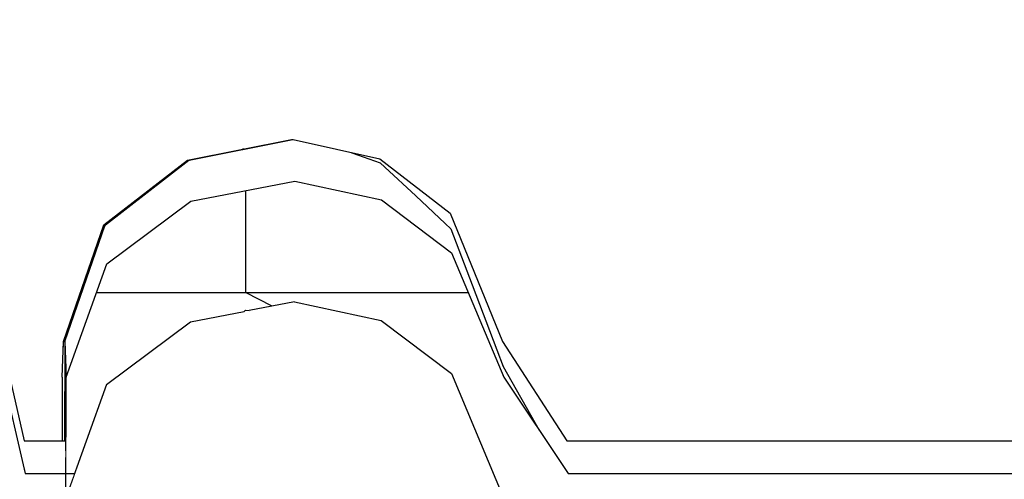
# Model space of a CAD drawing. Header units: millimetres. Extents: x -36478 to 31050, y -14815 to 11827.
# Tile 446 of 656: x -9719 to -9608, y 10892 to 10943. Entities that reach past the tile are written whole.
import ezdxf

# ---------------------------------------------------------------- set-up
doc = ezdxf.new("R2010")
doc.units = ezdxf.units.MM
doc.header["$MEASUREMENT"] = 0
doc.linetypes.add('Wipeout_Contour', pattern=[1000, 0, -1000])
for name, color, linetype in [('Nové_Anotace - SP', 7, 'Continuous'), ('Nové_Konstrukce - krov', 7, 'Continuous'), ('Nové_Kóty - SP', 7, 'Continuous'), ('Nové_Výplně - Povrchové', 7, 'Continuous')]:
    doc.layers.add(name, color=color, linetype=linetype)
doc.styles.add('GENEROVANÝ_STYL_2', font='txt')
doc.dimstyles.new('GENEROVANÝ_STYL__1', dxfattribs={"dimtxt": 125, "dimasz": 190, "dimexe": 0.18, "dimexo": 300, "dimgap": 0, "dimtad": 1, "dimdec": 0, "dimzin": 0, "dimdsep": 46, "dimtxsty": 'GENEROVANÝ_STYL_2', "dimblk": 'ARROWHEAD_6', "dimblk1": 'ARROWHEAD_6', "dimblk2": 'ARROWHEAD_6', "dimcen": 0.09, "dimclrd": 1, "dimclre": 1, "dimclrt": 1, "dimazin": 0, "dimtfac": 1, "dimtdec": 4, "dimtmove": 0, "dimatfit": 3, "dimfxl": 1, "dimtolj": 1, "dimtzin": 0, "dimarcsym": 0})
doc.dimstyles.new('GENEROVANÝ_STYL__2', dxfattribs={"dimtxt": 125, "dimasz": 190, "dimexe": 0.18, "dimexo": 300, "dimgap": 0, "dimtad": 1, "dimdec": 0, "dimzin": 0, "dimdsep": 46, "dimtxsty": 'GENEROVANÝ_STYL_2', "dimblk": 'ARROWHEAD_6', "dimblk1": 'ARROWHEAD_6', "dimblk2": 'ARROWHEAD_6', "dimcen": 0.09, "dimclrd": 1, "dimclre": 1, "dimclrt": 1, "dimazin": 0, "dimtfac": 1, "dimtdec": 4, "dimtmove": 2, "dimatfit": 3, "dimfxl": 1, "dimtolj": 1, "dimtzin": 0, "dimarcsym": 0})
doc.dimstyles.new('GENEROVANÝ_STYL__7', dxfattribs={"dimtxt": 0.18, "dimasz": 91.2, "dimexe": 0.18, "dimexo": 0.0625, "dimgap": 0, "dimtad": 0, "dimtih": 1, "dimtoh": 1, "dimdec": 4, "dimzin": 0, "dimdsep": 46, "dimcen": 0.09, "dimadec": 0, "dimazin": 0, "dimtfac": 1, "dimtdec": 4, "dimtmove": 0, "dimatfit": 3, "dimldrblk": 'ARROWHEAD_11', "dimfxl": 1, "dimtolj": 1, "dimtzin": 0, "dimarcsym": 0})

# ---------------------------------------------------------------- blocks, each defined once
blk = doc.blocks.new('*D6326')
at = {"layer": 'Nové_Kóty - SP', "color": 1, "linetype": 'Continuous', "lineweight": 25}
for p, q in [((-4581.24, 11091.13), (-4857.39, 11492.87)), ((-4776.94, 11199.3), (-4725.42, 11477.41)), ((-4751.18, 11338.35), (-4627.57, 11423.32)), ((-10278.77, 7538.87), (-4751.18, 11338.35)), ((-10108.84, 7291.64), (-10384.98, 7693.38)), ((-10253.01, 7677.92), (-10304.54, 7399.81)), ((-10402.39, 7453.9), (-10278.77, 7538.87))]:
    blk.add_line(p, q, dxfattribs=at)
at = {"layer": 'Nové_Kóty - SP', "color": 1, "lineweight": 25, "insert": (-8042.9, 9106.07), "char_height": 125, "attachment_point": 7, "rotation": 34.5034, "style": 'GENEROVANÝ_STYL_2'}
blk.add_mtext('\\A1;{\\pql;\\fArial|b0|i0|c0|p38;6\xa0707- KROKEV}', dxfattribs=at)
blk = doc.blocks.new('ARROWHEAD_6')
at = {"color": 0, "linetype": 'Continuous', "lineweight": 0}
for p, q in [((-0.5, -0.5), (0.5, 0.5)), ((0, 0), (-1, 0))]:
    blk.add_line(p, q, dxfattribs=at)
blk = doc.blocks.new('*D6327')
at = {"layer": 'Nové_Kóty - SP', "color": 1, "linetype": 'Continuous', "lineweight": 25}
for p, q in [((-10443.65, 7778.73), (-4851.3, 11622.72)), ((-10273.71, 7531.5), (-10549.86, 7933.25)), ((-10294.79, 7517.01), (-10570.94, 7918.75)), ((-10417.88, 7917.78), (-10469.41, 7639.67)), ((-10490.49, 7625.18), (-10438.97, 7903.29)), ((-10464.73, 7764.24), (-10443.65, 7778.73)), ((-10588.34, 7679.27), (-10464.73, 7764.24))]:
    blk.add_line(p, q, dxfattribs=at)
at = {"layer": 'Nové_Kóty - SP', "color": 1, "lineweight": 25, "insert": (-10717.64, 7620.73), "char_height": 125, "attachment_point": 7, "rotation": 34.5034, "style": 'GENEROVANÝ_STYL_2'}
blk.add_mtext('\\A1;{\\pql;\\fArial|b0|i0|c0|p38;25}', dxfattribs=at)
blk = doc.blocks.new('*D6328')
at = {"layer": 'Nové_Kóty - SP', "color": 1, "linetype": 'Continuous', "lineweight": 25}
for p, q in [((-4681.37, 11375.49), (-4957.51, 11777.24)), ((-4877.07, 11483.67), (-4825.54, 11761.78)), ((-4851.3, 11622.72), (-4727.69, 11707.69)), ((-10443.65, 7778.73), (-4851.3, 11622.72)), ((-10417.88, 7917.78), (-10469.41, 7639.67)), ((-10490.49, 7625.18), (-10438.97, 7903.29))]:
    blk.add_line(p, q, dxfattribs=at)
at = {"layer": 'Nové_Kóty - SP', "color": 1, "lineweight": 25, "insert": (-7480.19, 9877.1), "char_height": 125, "attachment_point": 7, "rotation": 34.5034, "style": 'GENEROVANÝ_STYL_2'}
blk.add_mtext('\\A1;{\\pql;\\fArial|b0|i0|c0|p38;+ 6 787}', dxfattribs=at)
blk = doc.blocks.new('ARROWHEAD_11')
at = {"color": 0, "linetype": 'Continuous', "lineweight": 0}
blk.add_line((0, 0), (-1, 0), dxfattribs=at)
at = {"color": 0, "linetype": 'Continuous', "lineweight": 0, "const_width": 0.25, "flags": 128}
blk.add_lwpolyline([(-0.125, 0, 1), (0.125, 0, 1)], format="xyb", close=True, dxfattribs=at)

msp = doc.modelspace()

# ---------------------------------------------------------------- wipeouts: each hides what was drawn before it
at = {"color": 254, "linetype": 'Wipeout_Contour', "lineweight": 0, "ltscale": 58433.578196}
msp.add_wipeout([(-9699.95, 10927.28), (-9699.79, 10927.28), (-9688.13, 10929.58), (-9688.31, 10929.58)], dxfattribs=at).dxf.layer = 'Nové_Výplně - Povrchové'
at = {"color": 254, "linetype": 'Wipeout_Contour', "lineweight": 0, "ltscale": 43783.483284}
msp.add_wipeout([(-9693.47, 10910.47), (-9693.64, 10910.32), (-9693.06, 10910.43)], dxfattribs=at).dxf.layer = 'Nové_Výplně - Povrchové'
at = {"color": 254, "linetype": 'Wipeout_Contour', "lineweight": 0, "ltscale": 58402.398691}
msp.add_wipeout([(-9714.02, 10902.98), (-9714.01, 10895.83), (-9713.87, 10895.83), (-9713.87, 10906.95)], dxfattribs=at).dxf.layer = 'Nové_Výplně - Povrchové'
at = {"color": 254, "linetype": 'Wipeout_Contour', "lineweight": 0, "ltscale": 57869.144606}
msp.add_wipeout([(-9386.36, 10895.83), (-9651.93, 10895.83), (-9651.79, 10892.19), (-9386.23, 10892.19)], dxfattribs=at).dxf.layer = 'Nové_Výplně - Povrchové'

# ---------------------------------------------------------------- next in the draw order: wipeouts: each hides what was drawn before it
at = {"color": 254, "linetype": 'Wipeout_Contour', "lineweight": 0, "ltscale": 58447.228059}
msp.add_wipeout([(-9709.34, 10920.03), (-9709.18, 10920.03), (-9699.79, 10927.28), (-9699.96, 10927.28)], dxfattribs=at).dxf.layer = 'Nové_Výplně - Povrchové'
at = {"color": 254, "linetype": 'Wipeout_Contour', "lineweight": 0, "ltscale": 58225.952941}
msp.add_wipeout([(-9651.93, 10895.83), (-9657.47, 10895.83), (-9657.33, 10892.19), (-9651.79, 10892.19)], dxfattribs=at).dxf.layer = 'Nové_Výplně - Povrchové'

# ---------------------------------------------------------------- next in the draw order: wipeouts: each hides what was drawn before it
at = {"color": 254, "linetype": 'Wipeout_Contour', "lineweight": 0, "ltscale": 73047.474096}
msp.add_wipeout([(-9709.18, 10920.03), (-9709.34, 10920.03), (-9709.8, 10918.71), (-9713.87, 10906.95), (-9713.73, 10906.95)], dxfattribs=at).dxf.layer = 'Nové_Výplně - Povrchové'
at = {"color": 254, "linetype": 'Wipeout_Contour', "lineweight": 0, "ltscale": 58259.241102}
msp.add_wipeout([(-9657.47, 10895.83), (-9664.68, 10906.95), (-9664.54, 10902.98), (-9657.33, 10892.19)], dxfattribs=at).dxf.layer = 'Nové_Výplně - Povrchové'

# ---------------------------------------------------------------- next in the draw order: wipeouts: each hides what was drawn before it
at = {"color": 254, "linetype": 'Wipeout_Contour', "lineweight": 0, "ltscale": 58314.140945}
msp.add_wipeout([(-9664.68, 10906.95), (-9670.54, 10921.32), (-9670.38, 10916.91), (-9664.54, 10902.98)], dxfattribs=at).dxf.layer = 'Nové_Výplně - Povrchové'
at = {"color": 254, "linetype": 'Wipeout_Contour', "lineweight": 0, "ltscale": 58405.227251}
msp.add_wipeout([(-9713.87, 10906.95), (-9713.87, 10895.83), (-9713.73, 10895.83), (-9713.73, 10906.95)], dxfattribs=at).dxf.layer = 'Nové_Výplně - Povrchové'

# ---------------------------------------------------------------- next in the draw order: wipeouts: each hides what was drawn before it
at = {"color": 254, "linetype": 'Wipeout_Contour', "lineweight": 0, "ltscale": 58362.504985}
msp.add_wipeout([(-9670.54, 10921.32), (-9678.41, 10927.41), (-9678.24, 10922.82), (-9670.38, 10916.91)], dxfattribs=at).dxf.layer = 'Nové_Výplně - Povrchové'

# ---------------------------------------------------------------- next in the draw order: wipeouts: each hides what was drawn before it
at = {"color": 254, "linetype": 'Wipeout_Contour', "lineweight": 0, "ltscale": 58398.028427}
msp.add_wipeout([(-9678.41, 10927.41), (-9688.13, 10929.58), (-9687.96, 10924.93), (-9678.24, 10922.82)], dxfattribs=at).dxf.layer = 'Nové_Výplně - Povrchové'

# ---------------------------------------------------------------- next in the draw order: linework, layer by layer
at = {"layer": 'Nové_Konstrukce - krov', "color": 1, "linetype": 'Continuous', "lineweight": 25}
for p, q in [((-9681.65, 10928.14), (-9681.57, 10928.11)), ((-9681.57, 10928.11), (-9678.39, 10926.97)), ((-9678.39, 10926.97), (-9677.87, 10926.5))]:
    msp.add_line(p, q, dxfattribs=at)

# ---------------------------------------------------------------- next in the draw order: wipeouts: each hides what was drawn before it
at = {"color": 254, "linetype": 'Wipeout_Contour', "lineweight": 0, "ltscale": 58426.207526}
msp.add_wipeout([(-9688.13, 10929.58), (-9699.79, 10927.28), (-9699.62, 10922.69), (-9687.96, 10924.93)], dxfattribs=at).dxf.layer = 'Nové_Výplně - Povrchové'

# ---------------------------------------------------------------- next in the draw order: linework, layer by layer
at = {"layer": 'Nové_Konstrukce - krov', "color": 1, "linetype": 'Continuous', "lineweight": 25}
for p, q in [((-9693.68, 10928.5), (-9689.49, 10929.32)), ((-9689.49, 10929.32), (-9688.16, 10929.58)), ((-9688.31, 10929.58), (-9688.13, 10929.58)), ((-9688.13, 10929.58), (-9678.41, 10927.41)), ((-9693.68, 10928.5), (-9693.8, 10928.5))]:
    msp.add_line(p, q, dxfattribs=at)

# ---------------------------------------------------------------- next in the draw order: wipeouts: each hides what was drawn before it
at = {"color": 254, "linetype": 'Wipeout_Contour', "lineweight": 0, "ltscale": 58440.082859}
msp.add_wipeout([(-9699.79, 10927.28), (-9709.18, 10920.03), (-9709.02, 10915.66), (-9699.62, 10922.69)], dxfattribs=at).dxf.layer = 'Nové_Výplně - Povrchové'

# ---------------------------------------------------------------- next in the draw order: linework, layer by layer
at = {"layer": 'Nové_Konstrukce - krov', "color": 1, "linetype": 'Continuous', "lineweight": 25}
for p, q in [((-9699.96, 10927.28), (-9688.31, 10929.58)), ((-9699.83, 10927.28), (-9688.18, 10929.58))]:
    msp.add_line(p, q, dxfattribs=at)

# ---------------------------------------------------------------- next in the draw order: wipeouts: each hides what was drawn before it
at = {"color": 254, "linetype": 'Wipeout_Contour', "lineweight": 0, "ltscale": 58428.690249}
msp.add_wipeout([(-9709.18, 10920.03), (-9713.73, 10906.95), (-9713.58, 10902.98), (-9709.02, 10915.66)], dxfattribs=at).dxf.layer = 'Nové_Výplně - Povrchové'

# ---------------------------------------------------------------- next in the draw order: wipeouts: each hides what was drawn before it
at = {"color": 254, "linetype": 'Wipeout_Contour', "lineweight": 0, "ltscale": 58399.108423}
msp.add_wipeout([(-9713.73, 10906.95), (-9713.73, 10895.83), (-9713.6, 10892.19), (-9713.58, 10902.98)], dxfattribs=at).dxf.layer = 'Nové_Výplně - Povrchové'

# ---------------------------------------------------------------- next in the draw order: wipeouts: each hides what was drawn before it
at = {"color": 254, "linetype": 'Wipeout_Contour', "lineweight": 0, "ltscale": 478516.430958}
msp.add_wipeout([(-9713.58, 10902.98), (-9713.6, 10892.19), (-9712.62, 10892.19), (-9709.04, 10902.14), (-9699.64, 10909.17), (-9693.64, 10910.32), (-9693.47, 10910.47), (-9693.06, 10910.43), (-9687.99, 10911.4), (-9678.26, 10909.3), (-9670.4, 10903.39), (-9664.56, 10889.46), (-9658.31, 10880.1), (-9380.75, 10880.1), (-9378.81, 10890.33), (-9372.08, 10891.86), (-9365.85, 10890.17), (-9363.53, 10880.1), (-9358.63, 10880.1), (-9358.61, 10889.46), (-9357.63, 10892.19), (-9363.18, 10892.19), (-9365.82, 10903.69), (-9372.06, 10905.38), (-9378.79, 10903.86), (-9380.99, 10892.19), (-9657.33, 10892.19), (-9664.54, 10902.98), (-9670.38, 10916.91), (-9678.24, 10922.82), (-9687.96, 10924.93), (-9699.62, 10922.69), (-9709.02, 10915.66)], dxfattribs=at).dxf.layer = 'Nové_Výplně - Povrchové'

# ---------------------------------------------------------------- next in the draw order: linework, layer by layer
at = {"layer": 'Nové_Konstrukce - krov', "color": 1, "linetype": 'Continuous', "lineweight": 25}
for p, q in [((-9709.34, 10920.03), (-9699.96, 10927.28)), ((-9709.22, 10920.03), (-9699.83, 10927.28)), ((-9678.41, 10927.41), (-9670.54, 10921.32)), ((-9677.87, 10926.5), (-9674.37, 10923.27)), ((-9699.62, 10922.69), (-9687.96, 10924.93)), ((-9687.96, 10924.93), (-9678.24, 10922.82)), ((-9693.47, 10923.87), (-9693.49, 10912.46)), ((-9709.02, 10915.66), (-9699.62, 10922.69)), ((-9678.24, 10922.82), (-9670.38, 10916.91)), ((-9674.37, 10923.27), (-9671.1, 10920.19)), ((-9671.1, 10920.19), (-9670.48, 10919.59)), ((-9670.48, 10919.59), (-9668.06, 10913.31)), ((-9710.17, 10912.46), (-9668.51, 10912.46)), ((-9668.06, 10913.31), (-9665.29, 10906.05)), ((-9665.29, 10906.05), (-9664.58, 10904.16)), ((-9657.47, 10895.83), (-9651.93, 10895.83)), ((-9651.93, 10895.83), (-9386.36, 10895.83)), ((-9657.33, 10892.19), (-9651.79, 10892.19)), ((-9651.79, 10892.19), (-9386.23, 10892.19))]:
    msp.add_line(p, q, dxfattribs=at)

# ---------------------------------------------------------------- next in the draw order: wipeouts: each hides what was drawn before it
at = {"color": 254, "linetype": 'Wipeout_Contour', "lineweight": 0, "ltscale": 87555.6211}
msp.add_wipeout([(-9699.64, 10909.17), (-9699.5, 10900.97), (-9687.84, 10903.06), (-9687.99, 10911.4), (-9693.06, 10910.43), (-9693.64, 10910.32)], dxfattribs=at).dxf.layer = 'Nové_Výplně - Povrchové'
at = {"color": 254, "linetype": 'Wipeout_Contour', "lineweight": 0, "ltscale": 58255.977947}
msp.add_wipeout([(-9664.56, 10889.46), (-9670.4, 10903.39), (-9670.27, 10895.54), (-9664.44, 10882.47)], dxfattribs=at).dxf.layer = 'Nové_Výplně - Povrchové'
at = {"color": 254, "linetype": 'Wipeout_Contour', "lineweight": 0, "ltscale": 58370.732426}
msp.add_wipeout([(-9709.04, 10902.14), (-9713.6, 10889.46), (-9713.48, 10882.47), (-9708.91, 10894.37)], dxfattribs=at).dxf.layer = 'Nové_Výplně - Povrchové'

# ---------------------------------------------------------------- next in the draw order: linework, layer by layer
at = {"layer": 'Nové_Konstrukce - krov', "color": 1, "linetype": 'Continuous', "lineweight": 25}
for p, q in [((-9690.5, 10910.92), (-9693.49, 10912.46)), ((-9693.47, 10910.47), (-9693.64, 10910.32)), ((-9693.47, 10910.47), (-9693.06, 10910.43)), ((-9664.58, 10904.16), (-9660.57, 10897.04))]:
    msp.add_line(p, q, dxfattribs=at)

# ---------------------------------------------------------------- next in the draw order: wipeouts: each hides what was drawn before it
at = {"color": 254, "linetype": 'Wipeout_Contour', "lineweight": 0, "ltscale": 58380.688725}
msp.add_wipeout([(-9699.64, 10909.17), (-9709.04, 10902.14), (-9708.91, 10894.37), (-9699.5, 10900.97)], dxfattribs=at).dxf.layer = 'Nové_Výplně - Povrchové'
at = {"color": 254, "linetype": 'Wipeout_Contour', "lineweight": 0, "ltscale": 58302.932518}
msp.add_wipeout([(-9670.4, 10903.39), (-9678.26, 10909.3), (-9678.12, 10901.09), (-9670.27, 10895.54)], dxfattribs=at).dxf.layer = 'Nové_Výplně - Povrchové'

# ---------------------------------------------------------------- next in the draw order: linework, layer by layer
at = {"layer": 'Nové_Konstrukce - krov', "color": 1, "linetype": 'Continuous', "lineweight": 25}
for p, q in [((-9670.54, 10921.32), (-9664.68, 10906.95)), ((-9670.38, 10916.91), (-9664.54, 10902.98)), ((-9699.64, 10909.17), (-9693.64, 10910.32))]:
    msp.add_line(p, q, dxfattribs=at)

# ---------------------------------------------------------------- next in the draw order: wipeouts: each hides what was drawn before it
at = {"color": 254, "linetype": 'Wipeout_Contour', "lineweight": 0, "ltscale": 58337.904584}
msp.add_wipeout([(-9678.26, 10909.3), (-9687.99, 10911.4), (-9687.84, 10903.06), (-9678.12, 10901.09)], dxfattribs=at).dxf.layer = 'Nové_Výplně - Povrchové'
at = {"color": 254, "linetype": 'Wipeout_Contour', "lineweight": 0, "ltscale": 58228.332939}
msp.add_wipeout([(-9664.44, 10882.47), (-9670.27, 10895.54), (-9670.14, 10884.07), (-9664.32, 10872.26)], dxfattribs=at).dxf.layer = 'Nové_Výplně - Povrchové'
at = {"color": 254, "linetype": 'Wipeout_Contour', "lineweight": 0, "ltscale": 58343.285663}
msp.add_wipeout([(-9708.78, 10883.01), (-9708.91, 10894.37), (-9713.48, 10882.47), (-9713.37, 10872.26)], dxfattribs=at).dxf.layer = 'Nové_Výplně - Povrchové'

# ---------------------------------------------------------------- next in the draw order: linework, layer by layer
at = {"layer": 'Nové_Konstrukce - krov', "color": 1, "linetype": 'Continuous', "lineweight": 25}
for p, q in [((-9687.99, 10911.4), (-9693.06, 10910.43)), ((-9687.99, 10911.4), (-9678.26, 10909.3)), ((-9664.68, 10906.95), (-9657.47, 10895.83)), ((-9664.54, 10902.98), (-9657.33, 10892.19))]:
    msp.add_line(p, q, dxfattribs=at)

# ---------------------------------------------------------------- next in the draw order: wipeouts: each hides what was drawn before it
at = {"color": 254, "linetype": 'Wipeout_Contour', "lineweight": 0, "ltscale": 58335.316378}
msp.add_wipeout([(-9687.84, 10903.06), (-9699.5, 10900.97), (-9699.37, 10888.98), (-9687.7, 10890.87)], dxfattribs=at).dxf.layer = 'Nové_Výplně - Povrchové'
at = {"color": 254, "linetype": 'Wipeout_Contour', "lineweight": 0, "ltscale": 58273.009834}
msp.add_wipeout([(-9670.27, 10895.54), (-9678.12, 10901.09), (-9677.98, 10889.09), (-9670.14, 10884.07)], dxfattribs=at).dxf.layer = 'Nové_Výplně - Povrchové'
at = {"color": 254, "linetype": 'Wipeout_Contour', "lineweight": 0, "ltscale": 58388.92383}
msp.add_wipeout([(-9718.3, 10895.83), (-9718.17, 10892.19), (-9713.6, 10892.19), (-9713.73, 10895.83)], dxfattribs=at).dxf.layer = 'Nové_Výplně - Povrchové'

# ---------------------------------------------------------------- next in the draw order: linework, layer by layer
at = {"layer": 'Nové_Konstrukce - krov', "color": 1, "linetype": 'Continuous', "lineweight": 25}
for p, q in [((-9709.04, 10902.14), (-9699.64, 10909.17)), ((-9670.4, 10903.39), (-9664.56, 10889.46))]:
    msp.add_line(p, q, dxfattribs=at)

# ---------------------------------------------------------------- next in the draw order: wipeouts: each hides what was drawn before it
at = {"color": 254, "linetype": 'Wipeout_Contour', "lineweight": 0, "ltscale": 58415.961543}
msp.add_wipeout([(-9718.3, 10895.83), (-9720.96, 10907.69), (-9720.82, 10903.69), (-9718.17, 10892.19)], dxfattribs=at).dxf.layer = 'Nové_Výplně - Povrchové'
at = {"color": 254, "linetype": 'Wipeout_Contour', "lineweight": 0, "ltscale": 58307.070117}
msp.add_wipeout([(-9678.12, 10901.09), (-9687.84, 10903.06), (-9687.7, 10890.87), (-9677.98, 10889.09)], dxfattribs=at).dxf.layer = 'Nové_Výplně - Povrchové'
at = {"color": 254, "linetype": 'Wipeout_Contour', "lineweight": 0, "ltscale": 58350.963509}
msp.add_wipeout([(-9699.5, 10900.97), (-9708.91, 10894.37), (-9708.78, 10883.01), (-9699.37, 10888.98)], dxfattribs=at).dxf.layer = 'Nové_Výplně - Povrchové'

# ---------------------------------------------------------------- next in the draw order: linework, layer by layer
at = {"layer": 'Nové_Konstrukce - krov', "color": 1, "linetype": 'Continuous', "lineweight": 25}
msp.add_line((-9678.26, 10909.3), (-9670.4, 10903.39), dxfattribs=at)

# ---------------------------------------------------------------- next in the draw order: wipeouts: each hides what was drawn before it
at = {"color": 254, "linetype": 'Wipeout_Contour', "lineweight": 0, "ltscale": 486320.780961}
msp.add_wipeout([(-10068.57, 10902.98), (-10068.59, 10892.19), (-10067.61, 10892.19), (-10064.04, 10902.14), (-10054.64, 10909.17), (-10048.63, 10910.32), (-10048.47, 10910.47), (-10048.05, 10910.43), (-10042.98, 10911.4), (-10033.25, 10909.3), (-10025.4, 10903.39), (-10019.55, 10889.46), (-10013.3, 10880.1), (-9735.74, 10880.1), (-9733.8, 10890.33), (-9727.07, 10891.86), (-9720.84, 10890.17), (-9718.52, 10880.1), (-9713.62, 10880.1), (-9713.6, 10889.46), (-9712.62, 10892.19), (-9718.17, 10892.19), (-9720.82, 10903.69), (-9727.05, 10905.38), (-9733.78, 10903.86), (-9735.99, 10892.19), (-10012.33, 10892.19), (-10019.53, 10902.98), (-10025.37, 10916.91), (-10033.23, 10922.82), (-10042.96, 10924.93), (-10054.61, 10922.69), (-10064.01, 10915.66)], dxfattribs=at).dxf.layer = 'Nové_Výplně - Povrchové'

# ---------------------------------------------------------------- next in the draw order: linework, layer by layer
at = {"layer": 'Nové_Konstrukce - krov', "color": 1, "linetype": 'Continuous', "lineweight": 25}
for p, q in [((-9713.87, 10906.95), (-9709.34, 10920.03)), ((-9713.76, 10906.95), (-9709.22, 10920.03)), ((-9713.58, 10902.98), (-9709.02, 10915.66)), ((-9720.96, 10907.69), (-9718.3, 10895.83)), ((-9714.02, 10902.98), (-9713.87, 10906.95)), ((-9713.87, 10906.95), (-9713.73, 10906.95)), ((-9713.73, 10906.95), (-9713.75, 10895.83)), ((-9713.73, 10906.95), (-9713.58, 10902.98)), ((-9720.82, 10903.69), (-9718.17, 10892.19)), ((-9714.02, 10902.98), (-9714.01, 10895.83)), ((-9713.6, 10889.46), (-9713.58, 10902.98)), ((-9709.04, 10902.14), (-9713.6, 10889.46)), ((-9718.3, 10895.83), (-9713.73, 10895.83)), ((-9718.17, 10892.19), (-9712.62, 10892.19))]:
    msp.add_line(p, q, dxfattribs=at)

# ---------------------------------------------------------------- next in the draw order: dimensions: what is measured, and where the dimension line sits
at = {"layer": 'Nové_Kóty - SP', "color": 1, "linetype": 'Continuous', "lineweight": 25}
for base, p1, p2, text, dimstyle, picture, middle in [((-4851.3, 11622.72), (-9826.86, 6881.41), (-4515.96, 11134.85), '+ 6 787', 'GENEROVANÝ_STYL__2', '*D6328', (-7268.85, 10098.2)), ((-10443.65, 7778.73), (-9842.86, 6859.52), (-9826.86, 6881.41), '25', 'GENEROVANÝ_STYL__1', '*D6327', (-10674.52, 7726.21)), ((-4751.18, 11338.35), (-9826.86, 6881.41), (-4362.54, 10772.95), '<MeasuredValue>- KROKEV', 'GENEROVANÝ_STYL__1', '*D6326', (-7174.22, 9779.01))]:
    dim = msp.add_linear_dim(base=base, p1=p1, p2=p2, angle=34.5034, text=text, dimstyle=dimstyle, dxfattribs=at)
    dim.commit()
    dim.dimension.update_dxf_attribs({"geometry": picture, "text_midpoint": middle, "dimtype": 160, "text_rotation": 34.5034})

# ---------------------------------------------------------------- next in the draw order: leaders
at = {"layer": 'Nové_Anotace - SP', "color": 1, "linetype": 'Continuous', "lineweight": 25, "path_type": 1, "annotation_type": 0, "has_hookline": 1, "hookline_direction": 1, "text_width": 1444.88}
msp.add_leader([(-8658.15, 10410.06), (-8780.5, 11179.88), (-8876.24, 11201.78)], dimstyle='GENEROVANÝ_STYL__7', dxfattribs=at)

doc.saveas('drawing.dxf')
